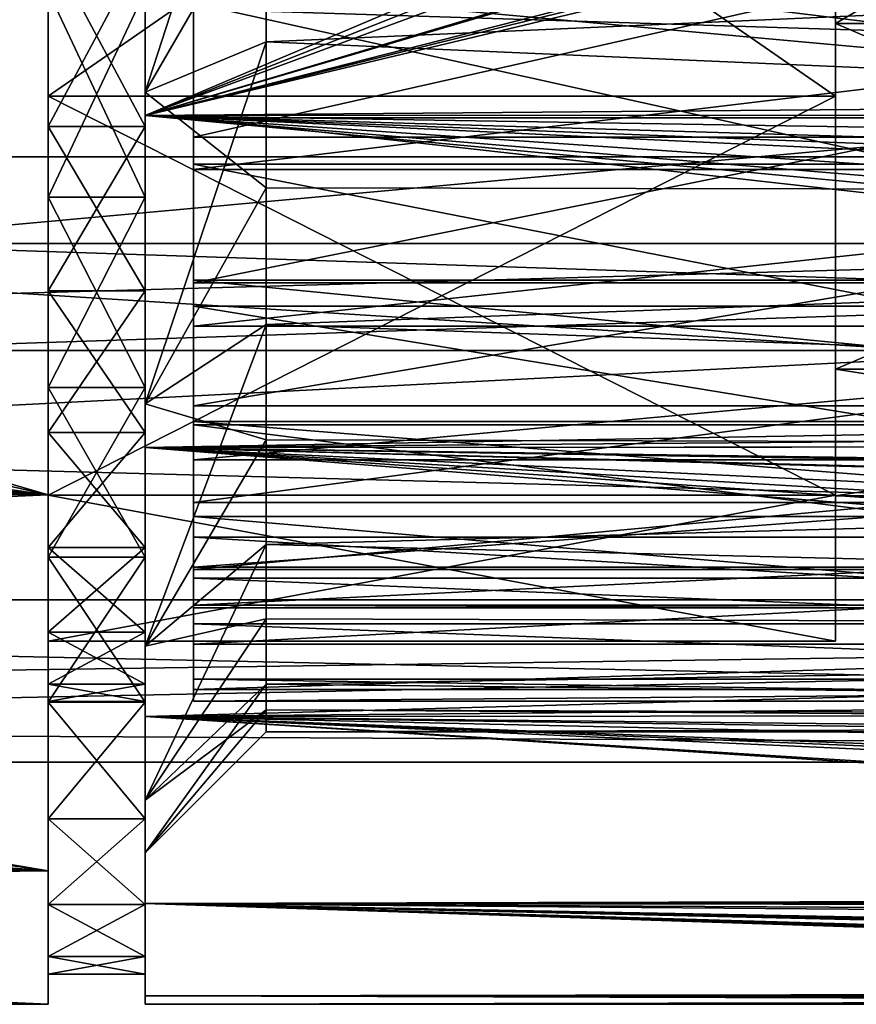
# Model space of a CAD drawing. Extents: x 0 to 200, y 18 to 95.
# Tile 251 of 491: x 135 to 142, y 35 to 43. Entities that reach past the tile are written whole.
import ezdxf

# ---------------------------------------------------------------- set-up
doc = ezdxf.new("R2010")
doc.units = 0

msp = doc.modelspace()

# ---------------------------------------------------------------- linework, layer by layer
for points in [[(98.615891, 44.638824, 36.34074), (174.799988, 47.227016, 36), (174.799988, 42.227016, 37.339745)], [(118.275154, 47.227016, 56), (117.93441, 44.638824, 55.65926), (174.799988, 42.227016, 54.660255)], [(174.799988, 47.227016, 56), (118.275154, 47.227016, 56), (174.799988, 42.227016, 54.660255)], [(135, 47.227016, 37), (135, 42.727016, 38.205772), (135, 39.43364, 36.87513)], [(135, 43.96973, 34.450539), (135, 47.227016, 37), (135, 39.43364, 36.87513)], [(135, 47.227016, 37), (141.5, 42.727016, 38.205772), (135, 42.727016, 38.205772)], [(135, 47.227016, 37), (141.5, 47.227016, 37), (141.5, 42.727016, 38.205772)], [(135, 47.227016, 55), (135, 43.96973, 57.549461), (135, 42.727016, 53.794228)], [(141.5, 47.227016, 55), (135, 47.227016, 55), (135, 42.727016, 53.794228)], [(141.5, 42.727016, 53.794228), (141.5, 47.227016, 55), (135, 42.727016, 53.794228)], [(141.5, 47.227016, 38.200001), (141.5, 43.327015, 39.245003), (141.5, 42.727016, 38.205772)], [(141.5, 47.227016, 37), (141.5, 47.227016, 38.200001), (141.5, 42.727016, 38.205772)], [(141.5, 43.327015, 52.754997), (141.5, 47.227016, 55), (141.5, 42.727016, 53.794228)], [(141.5, 47.227016, 38.200001), (148.199997, 43.327015, 39.245003), (141.5, 43.327015, 39.245003)], [(141.5, 47.227016, 38.200001), (148.199997, 47.227016, 38.200001), (148.199997, 43.327015, 39.245003)], [(141.5, 47.227016, 53.799999), (141.5, 47.227016, 55), (141.5, 43.327015, 52.754997)], [(148.199997, 47.227016, 53.799999), (141.5, 47.227016, 53.799999), (141.5, 43.327015, 52.754997)], [(148.199997, 43.327015, 52.754997), (148.199997, 47.227016, 53.799999), (141.5, 43.327015, 52.754997)], [(135.799988, 45.697132, 56.640579), (136.799988, 45.839447, 55.650761), (135.799988, 42.761303, 55.778545)], [(136.799988, 45.839447, 55.650761), (136.799988, 44.485817, 55.2533), (135.799988, 42.761303, 55.778545)], [(135.799988, 45.636745, 57.894161), (135.799988, 45.697132, 56.640579), (135.799988, 42.567917, 57.058609)], [(135.799988, 45.697132, 56.640579), (135.799988, 42.761303, 55.778545), (135.799988, 42.567917, 57.058609)], [(136.799988, 44.485817, 36.7467), (135.799988, 45.697132, 35.359421), (135.799988, 42.761303, 36.221455)], [(135.799988, 45.697132, 35.359421), (135.799988, 45.636745, 34.105839), (135.799988, 42.761303, 36.221455)], [(135.799988, 45.636745, 34.105839), (143.043289, 45.637142, 34.108761), (135.799988, 42.567917, 34.941391)], [(143.043289, 45.637142, 34.108761), (143.176483, 45.482338, 34.129875), (135.799988, 42.567917, 34.941391)], [(135.799988, 42.761303, 36.221455), (135.799988, 45.636745, 34.105839), (135.799988, 42.567917, 34.941391)], [(164.314835, 42.807343, 57.156452), (135.799988, 45.636745, 57.894161), (135.799988, 42.567917, 57.058609)], [(164.404221, 43.011944, 57.224903), (135.799988, 45.636745, 57.894161), (164.314835, 42.807343, 57.156452)], [(164.854919, 44.043587, 57.570038), (135.799988, 45.636745, 57.894161), (164.404221, 43.011944, 57.224903)], [(143.176483, 45.482338, 34.129875), (143.298615, 45.340401, 34.149235), (135.799988, 42.567917, 34.941391)], [(143.298615, 45.340401, 34.149235), (143.875259, 44.97266, 34.213657), (135.799988, 42.567917, 34.941391)], [(143.875259, 44.97266, 34.213657), (143.930573, 44.957245, 34.216728), (135.799988, 42.567917, 34.941391)], [(143.930573, 44.957245, 34.216728), (144.525925, 44.791309, 34.249794), (135.799988, 42.567917, 34.941391)], [(144.803207, 44.799107, 34.248184), (145.197693, 44.810204, 34.245892), (135.799988, 42.567917, 34.941391)], [(145.197693, 44.810204, 34.245892), (164.181107, 42.574745, 34.958302), (135.799988, 42.567917, 34.941391)], [(144.525925, 44.791309, 34.249794), (144.803207, 44.799107, 34.248184), (135.799988, 42.567917, 34.941391)], [(98.615891, 44.638824, 36.34074), (174.799988, 42.227016, 37.339745), (99.614899, 42.227016, 37.339745)], [(174.799988, 42.227016, 54.660255), (117.93441, 44.638824, 55.65926), (116.93541, 42.227016, 54.660255)], [(136.799988, 43.17672, 37.131088), (136.799988, 44.485817, 36.7467), (135.799988, 42.761303, 36.221455)], [(136.799988, 44.485817, 55.2533), (136.799988, 43.17672, 54.868912), (135.799988, 42.761303, 55.778545)], [(165.799988, 44.457867, 36.651508), (136.799988, 44.485817, 36.7467), (136.799988, 43.17672, 37.131088)], [(136.799988, 44.485817, 55.2533), (165.799988, 44.457867, 55.348492), (136.799988, 43.17672, 54.868912)], [(165.799988, 44.457867, 36.651508), (136.799988, 43.17672, 37.131088), (165.799988, 41.916782, 37.82296)], [(136.799988, 43.17672, 54.868912), (165.799988, 44.457867, 55.348492), (165.799988, 41.916782, 54.17704)], [(136.199997, 43.495049, 38.085777), (136.199997, 44.030109, 37.054062), (136.199997, 42.5494, 37.731392)], [(136.199997, 44.030109, 37.054062), (148.199997, 42.5494, 37.731392), (136.199997, 42.5494, 37.731392)], [(136.199997, 44.030109, 37.054062), (148.199997, 44.030109, 37.054062), (148.199997, 42.5494, 37.731392)], [(91.199997, 43.51881, 34.587322), (135, 43.96973, 34.450539), (135, 39.43364, 36.87513)], [(119.413239, 43.982487, 57.502918), (119.105225, 43.030258, 57.242207), (135, 39.43364, 55.12487)], [(135, 43.96973, 57.549461), (119.413239, 43.982487, 57.502918), (135, 39.43364, 55.12487)], [(159.5, 41.511246, 42.700001), (133, 43.927017, 40.284233), (133, 41.511246, 42.700001)], [(159.5, 43.927017, 40.284233), (133, 43.927017, 40.284233), (159.5, 41.511246, 42.700001)], [(159.5, 43.927017, 51.715767), (159.5, 41.511246, 49.299999), (133, 41.511246, 49.299999)], [(133, 43.927017, 51.715767), (159.5, 43.927017, 51.715767), (133, 41.511246, 49.299999)], [(135, 43.977821, 54.927078), (135, 42.477016, 54.227242), (135, 41.892628, 56.469326)], [(135, 43.596066, 57.174915), (135, 43.977821, 54.927078), (135, 41.892628, 56.469326)], [(135.799988, 42.477016, 37.772758), (135, 43.977821, 37.072922), (135, 42.477016, 37.772758)], [(135, 43.977821, 37.072922), (135, 43.596066, 34.825085), (135, 42.477016, 37.772758)], [(135.799988, 43.977821, 37.072922), (135, 43.977821, 37.072922), (135.799988, 42.477016, 37.772758)], [(135.799988, 43.977821, 54.927078), (135.799988, 42.477016, 54.227242), (135, 42.477016, 54.227242)], [(135, 43.977821, 54.927078), (135.799988, 43.977821, 54.927078), (135, 42.477016, 54.227242)], [(135, 42.727016, 53.794228), (135, 43.96973, 57.549461), (135, 39.43364, 55.12487)], [(135.799988, 43.977821, 37.072922), (135.799988, 42.477016, 37.772758), (135.799988, 41.892628, 35.530674)], [(135.799988, 43.596066, 34.825085), (135.799988, 43.977821, 37.072922), (135.799988, 41.892628, 35.530674)], [(135.799988, 43.977821, 54.927078), (135.799988, 43.596066, 57.174915), (135.799988, 42.477016, 54.227242)], [(136.199997, 43.74176, 54.025928), (136.199997, 42.388477, 53.290478), (136.199997, 42.120693, 54.01096)], [(136.199997, 43.563702, 54.765278), (136.199997, 43.74176, 54.025928), (136.199997, 42.120693, 54.01096)], [(142.199997, 43.74176, 54.025928), (142.199997, 42.388477, 53.290478), (136.199997, 42.388477, 53.290478)], [(136.199997, 43.74176, 54.025928), (142.199997, 43.74176, 54.025928), (136.199997, 42.388477, 53.290478)], [(135, 42.477016, 37.772758), (135, 43.596066, 34.825085), (135, 41.892628, 35.530674)], [(135, 43.596066, 34.825085), (135.799988, 41.892628, 35.530674), (135, 41.892628, 35.530674)], [(135, 43.596066, 34.825085), (135.799988, 43.596066, 34.825085), (135.799988, 41.892628, 35.530674)], [(135.799988, 43.596066, 57.174915), (135, 43.596066, 57.174915), (135, 41.892628, 56.469326)], [(135.799988, 41.892628, 56.469326), (135.799988, 43.596066, 57.174915), (135, 41.892628, 56.469326)], [(135.799988, 42.477016, 54.227242), (135.799988, 43.596066, 57.174915), (135.799988, 41.892628, 56.469326)], [(91.199997, 40.173592, 36.291798), (91.199997, 43.51881, 34.587322), (135, 39.43364, 36.87513)], [(148.199997, 43.563702, 54.765278), (136.199997, 43.563702, 54.765278), (136.199997, 42.120693, 54.01096)], [(148.199997, 42.120693, 54.01096), (148.199997, 43.563702, 54.765278), (136.199997, 42.120693, 54.01096)], [(142.199997, 42.165176, 38.862755), (136.199997, 43.495049, 38.085777), (136.199997, 42.165176, 38.862755)], [(136.199997, 43.495049, 38.085777), (136.199997, 42.5494, 37.731392), (136.199997, 42.165176, 38.862755)], [(142.199997, 43.495049, 38.085777), (136.199997, 43.495049, 38.085777), (142.199997, 42.165176, 38.862755)], [(141.5, 43.327015, 39.245003), (141.5, 40.472019, 42.099998), (141.5, 39.432785, 41.5)], [(141.5, 42.727016, 38.205772), (141.5, 43.327015, 39.245003), (141.5, 39.432785, 41.5)], [(141.5, 43.327015, 39.245003), (148.199997, 40.472019, 42.099998), (141.5, 40.472019, 42.099998)], [(141.5, 43.327015, 39.245003), (148.199997, 43.327015, 39.245003), (148.199997, 40.472019, 42.099998)], [(141.5, 43.327015, 52.754997), (141.5, 42.727016, 53.794228), (141.5, 40.472019, 49.900002)], [(148.199997, 43.327015, 52.754997), (141.5, 43.327015, 52.754997), (141.5, 40.472019, 49.900002)], [(148.199997, 40.472019, 49.900002), (148.199997, 43.327015, 52.754997), (141.5, 40.472019, 49.900002)], [(135.799988, 42.761303, 55.778545), (136.799988, 43.17672, 54.868912), (135.799988, 40.187263, 54.12431)], [(136.799988, 43.17672, 54.868912), (136.799988, 41.970379, 54.093643), (135.799988, 40.187263, 54.12431)], [(136.799988, 43.17672, 37.131088), (135.799988, 42.761303, 36.221455), (136.799988, 41.970379, 37.906357)], [(136.799988, 43.17672, 37.131088), (136.799988, 41.970379, 37.906357), (165.799988, 41.916782, 37.82296)], [(136.799988, 41.970379, 54.093643), (136.799988, 43.17672, 54.868912), (165.799988, 41.916782, 54.17704)], [(119.105225, 43.030258, 57.242207), (118.34449, 41.712376, 56.60778), (135, 39.43364, 55.12487)], [(164.18631, 42.573391, 57.046844), (164.314835, 42.807343, 57.156452), (135.799988, 42.567917, 57.058609)], [(135, 42.727016, 38.205772), (135, 39.432785, 41.5), (135, 36.329296, 40.976082)], [(135, 39.43364, 36.87513), (135, 42.727016, 38.205772), (135, 36.329296, 40.976082)], [(135, 42.727016, 38.205772), (141.5, 39.432785, 41.5), (135, 39.432785, 41.5)], [(135, 42.727016, 38.205772), (141.5, 42.727016, 38.205772), (141.5, 39.432785, 41.5)], [(135, 42.727016, 53.794228), (135, 39.43364, 55.12487), (135, 39.432785, 50.5)], [(141.5, 42.727016, 53.794228), (135, 42.727016, 53.794228), (135, 39.432785, 50.5)], [(141.5, 39.432785, 50.5), (141.5, 42.727016, 53.794228), (135, 39.432785, 50.5)], [(135.799988, 42.567917, 57.058609), (135.799988, 42.761303, 55.778545), (135.799988, 39.826389, 55.446201)], [(135.799988, 42.761303, 55.778545), (135.799988, 40.187263, 54.12431), (135.799988, 39.826389, 55.446201)], [(136.799988, 41.970379, 37.906357), (135.799988, 42.761303, 36.221455), (135.799988, 40.187263, 37.87569)], [(135.799988, 42.761303, 36.221455), (135.799988, 42.567917, 34.941391), (135.799988, 40.187263, 37.87569)], [(141.5, 40.472019, 49.900002), (141.5, 42.727016, 53.794228), (141.5, 39.432785, 50.5)], [(135.799988, 42.567917, 34.941391), (164.181107, 42.574745, 34.958302), (163.950699, 42.113358, 35.144104)], [(164.18631, 42.573391, 57.046844), (135.799988, 42.567917, 57.058609), (163.587418, 41.483192, 56.536057)], [(135.799988, 40.187263, 37.87569), (135.799988, 42.567917, 34.941391), (135.799988, 39.826389, 36.553799)], [(135.799988, 42.567917, 34.941391), (162.639801, 40.041397, 36.421421), (135.799988, 39.826389, 36.553799)], [(162.831177, 40.304062, 55.80167), (135.799988, 42.567917, 57.058609), (135.799988, 39.826389, 55.446201)], [(135.799988, 42.567917, 34.941391), (163.106918, 40.718281, 35.918514), (162.639801, 40.041397, 36.421421)], [(163.43602, 41.247116, 56.389023), (135.799988, 42.567917, 57.058609), (162.831177, 40.304062, 55.80167)], [(135.799988, 42.567917, 34.941391), (163.724365, 41.739147, 35.351826), (163.106918, 40.718281, 35.918514)], [(163.587418, 41.483192, 56.536057), (135.799988, 42.567917, 57.058609), (163.43602, 41.247116, 56.389023)], [(135.799988, 42.567917, 34.941391), (163.950699, 42.113358, 35.144104), (163.724365, 41.739147, 35.351826)], [(136.199997, 42.165176, 38.862755), (136.199997, 42.5494, 37.731392), (136.199997, 41.206104, 38.651623)], [(136.199997, 42.5494, 37.731392), (148.199997, 41.206104, 38.651623), (136.199997, 41.206104, 38.651623)], [(136.199997, 42.5494, 37.731392), (148.199997, 42.5494, 37.731392), (148.199997, 41.206104, 38.651623)], [(135, 42.477016, 54.227242), (135, 41.120533, 53.277424), (135, 40.320538, 55.505951)], [(135, 41.892628, 56.469326), (135, 42.477016, 54.227242), (135, 40.320538, 55.505951)], [(135.799988, 41.120533, 38.722576), (135, 42.477016, 37.772758), (135, 41.120533, 38.722576)], [(135, 42.477016, 37.772758), (135, 41.892628, 35.530674), (135, 41.120533, 38.722576)], [(135.799988, 42.477016, 37.772758), (135, 42.477016, 37.772758), (135.799988, 41.120533, 38.722576)], [(135.799988, 42.477016, 54.227242), (135.799988, 41.120533, 53.277424), (135, 41.120533, 53.277424)], [(135, 42.477016, 54.227242), (135.799988, 42.477016, 54.227242), (135, 41.120533, 53.277424)], [(135.799988, 42.477016, 37.772758), (135.799988, 41.120533, 38.722576), (135.799988, 40.320538, 36.494049)], [(135.799988, 41.892628, 35.530674), (135.799988, 42.477016, 37.772758), (135.799988, 40.320538, 36.494049)], [(135.799988, 42.477016, 54.227242), (135.799988, 41.892628, 56.469326), (135.799988, 41.120533, 53.277424)], [(136.199997, 42.388477, 53.290478), (136.199997, 41.185116, 52.329136), (136.199997, 40.827694, 53.021301)], [(136.199997, 42.120693, 54.01096), (136.199997, 42.388477, 53.290478), (136.199997, 40.827694, 53.021301)], [(142.199997, 42.388477, 53.290478), (142.199997, 41.185116, 52.329136), (136.199997, 41.185116, 52.329136)], [(136.199997, 42.388477, 53.290478), (142.199997, 42.388477, 53.290478), (136.199997, 41.185116, 52.329136)], [(99.614899, 42.227016, 37.339745), (174.799988, 42.227016, 37.339745), (101.204079, 40.155949, 38.928932)], [(101.204079, 40.155949, 38.928932), (174.799988, 42.227016, 37.339745), (103.275146, 38.566761, 41)], [(174.799988, 42.227016, 37.339745), (174.799988, 38.566761, 41), (103.275146, 38.566761, 41)], [(116.93541, 42.227016, 54.660255), (115.346222, 40.155949, 53.071068), (174.799988, 38.566761, 51)], [(174.799988, 42.227016, 54.660255), (116.93541, 42.227016, 54.660255), (174.799988, 38.566761, 51)], [(142.199997, 40.992142, 39.860878), (136.199997, 42.165176, 38.862755), (136.199997, 40.992142, 39.860878)], [(136.199997, 42.165176, 38.862755), (136.199997, 41.206104, 38.651623), (136.199997, 40.992142, 39.860878)], [(142.199997, 42.165176, 38.862755), (136.199997, 42.165176, 38.862755), (142.199997, 40.992142, 39.860878)], [(148.199997, 42.120693, 54.01096), (136.199997, 42.120693, 54.01096), (136.199997, 40.827694, 53.021301)], [(148.199997, 40.827694, 53.021301), (148.199997, 42.120693, 54.01096), (136.199997, 40.827694, 53.021301)], [(136.799988, 40.842125, 38.631443), (136.799988, 41.970379, 37.906357), (135.799988, 40.187263, 37.87569)], [(136.799988, 41.970379, 54.093643), (136.799988, 40.842125, 53.368557), (135.799988, 40.187263, 54.12431)], [(165.799988, 41.916782, 37.82296), (136.799988, 41.970379, 37.906357), (136.799988, 40.842125, 38.631443)], [(136.799988, 41.970379, 54.093643), (165.799988, 41.916782, 54.17704), (136.799988, 40.842125, 53.368557)], [(135, 41.120533, 38.722576), (135, 41.892628, 35.530674), (135, 40.320538, 36.494049)], [(135, 41.892628, 35.530674), (135.799988, 40.320538, 36.494049), (135, 40.320538, 36.494049)], [(135, 41.892628, 35.530674), (135.799988, 41.892628, 35.530674), (135.799988, 40.320538, 36.494049)], [(135.799988, 41.892628, 56.469326), (135, 41.892628, 56.469326), (135, 40.320538, 55.505951)], [(135.799988, 40.320538, 55.505951), (135.799988, 41.892628, 56.469326), (135, 40.320538, 55.505951)], [(135.799988, 41.120533, 53.277424), (135.799988, 41.892628, 56.469326), (135.799988, 40.320538, 55.505951)], [(165.799988, 41.916782, 37.82296), (136.799988, 40.842125, 38.631443), (165.799988, 39.813057, 39.667881)], [(136.799988, 40.842125, 53.368557), (165.799988, 41.916782, 54.17704), (165.799988, 39.813057, 52.332119)], [(118.34449, 41.712376, 56.60778), (117.966209, 41.057056, 56.292309), (135, 39.43364, 55.12487)], [(159.5, 40.627014, 46), (133, 41.511246, 42.700001), (133, 40.627014, 46)], [(159.5, 41.511246, 49.299999), (159.5, 40.627014, 46), (133, 40.627014, 46)], [(133, 41.511246, 49.299999), (159.5, 41.511246, 49.299999), (133, 40.627014, 46)], [(159.5, 41.511246, 42.700001), (133, 41.511246, 42.700001), (159.5, 40.627014, 46)], [(136.199997, 40.992142, 39.860878), (136.199997, 41.206104, 38.651623), (136.199997, 40.039688, 39.787731)], [(136.199997, 41.206104, 38.651623), (148.199997, 40.039688, 39.787731), (136.199997, 40.039688, 39.787731)], [(136.199997, 41.206104, 38.651623), (148.199997, 41.206104, 38.651623), (148.199997, 40.039688, 39.787731)], [(136.199997, 41.185116, 52.329136), (136.199997, 40.168961, 51.171688), (136.199997, 39.722687, 51.825378)], [(136.199997, 40.827694, 53.021301), (136.199997, 41.185116, 52.329136), (136.199997, 39.722687, 51.825378)], [(142.199997, 41.185116, 52.329136), (142.199997, 40.168961, 51.171688), (136.199997, 40.168961, 51.171688)], [(136.199997, 41.185116, 52.329136), (142.199997, 41.185116, 52.329136), (136.199997, 40.168961, 51.171688)], [(135, 39.949593, 39.893517), (135, 41.120533, 38.722576), (135, 38.91851, 37.691494)], [(135, 41.120533, 38.722576), (135, 40.320538, 36.494049), (135, 38.91851, 37.691494)], [(135, 41.120533, 53.277424), (135, 39.949593, 52.106483), (135, 38.91851, 54.308506)], [(135, 40.320538, 55.505951), (135, 41.120533, 53.277424), (135, 38.91851, 54.308506)], [(135.799988, 39.949593, 39.893517), (135, 41.120533, 38.722576), (135, 39.949593, 39.893517)], [(135.799988, 41.120533, 38.722576), (135, 41.120533, 38.722576), (135.799988, 39.949593, 39.893517)], [(135.799988, 41.120533, 53.277424), (135.799988, 39.949593, 52.106483), (135, 39.949593, 52.106483)], [(135, 41.120533, 53.277424), (135.799988, 41.120533, 53.277424), (135, 39.949593, 52.106483)], [(135.799988, 41.120533, 38.722576), (135.799988, 39.949593, 39.893517), (135.799988, 38.91851, 37.691494)], [(135.799988, 40.320538, 36.494049), (135.799988, 41.120533, 38.722576), (135.799988, 38.91851, 37.691494)], [(135.799988, 39.949593, 52.106483), (135.799988, 41.120533, 53.277424), (135.799988, 38.91851, 54.308506)], [(135.799988, 41.120533, 53.277424), (135.799988, 40.320538, 55.505951), (135.799988, 38.91851, 54.308506)], [(117.966209, 41.057056, 56.292309), (117.327293, 40.34388, 55.774181), (135, 39.43364, 55.12487)], [(142.199997, 40.012291, 41.049217), (136.199997, 40.992142, 39.860878), (136.199997, 40.012291, 41.049217)], [(136.199997, 40.992142, 39.860878), (136.199997, 40.039688, 39.787731), (136.199997, 40.012291, 41.049217)], [(142.199997, 40.992142, 39.860878), (136.199997, 40.992142, 39.860878), (142.199997, 40.012291, 41.049217)], [(135.799988, 40.187263, 54.12431), (136.799988, 40.842125, 53.368557), (135.799988, 38.18354, 51.81189)], [(136.799988, 40.842125, 53.368557), (136.799988, 39.887871, 52.267292), (135.799988, 38.18354, 51.81189)], [(136.799988, 40.842125, 38.631443), (135.799988, 40.187263, 37.87569), (136.799988, 39.887871, 39.732708)], [(148.199997, 40.827694, 53.021301), (136.199997, 40.827694, 53.021301), (136.199997, 39.722687, 51.825378)], [(148.199997, 39.722687, 51.825378), (148.199997, 40.827694, 53.021301), (136.199997, 39.722687, 51.825378)], [(136.799988, 40.842125, 38.631443), (136.799988, 39.887871, 39.732708), (165.799988, 39.813057, 39.667881)], [(136.799988, 39.887871, 52.267292), (136.799988, 40.842125, 53.368557), (165.799988, 39.813057, 52.332119)], [(141.5, 40.472019, 42.099998), (141.5, 39.427017, 46), (141.5, 38.227016, 46)], [(141.5, 39.432785, 41.5), (141.5, 40.472019, 42.099998), (141.5, 38.227016, 46)], [(141.5, 40.472019, 49.900002), (141.5, 39.432785, 50.5), (141.5, 39.427017, 46)], [(148.199997, 40.472019, 49.900002), (141.5, 40.472019, 49.900002), (141.5, 39.427017, 46)], [(148.199997, 39.427017, 46), (148.199997, 40.472019, 49.900002), (141.5, 39.427017, 46)], [(141.5, 40.472019, 42.099998), (148.199997, 39.427017, 46), (141.5, 39.427017, 46)], [(141.5, 40.472019, 42.099998), (148.199997, 40.472019, 42.099998), (148.199997, 39.427017, 46)], [(117.327293, 40.34388, 55.774181), (116.516991, 39.439407, 55.117081), (135, 39.43364, 55.12487)], [(135, 40.320538, 36.494049), (135.799988, 38.91851, 37.691494), (135, 38.91851, 37.691494)], [(135, 40.320538, 36.494049), (135.799988, 40.320538, 36.494049), (135.799988, 38.91851, 37.691494)], [(135.799988, 40.320538, 55.505951), (135, 40.320538, 55.505951), (135, 38.91851, 54.308506)], [(135.799988, 38.91851, 54.308506), (135.799988, 40.320538, 55.505951), (135, 38.91851, 54.308506)], [(162.501587, 39.840782, 55.428303), (162.831177, 40.304062, 55.80167), (135.799988, 39.826389, 55.446201)], [(91.199997, 39.511948, 36.953438), (91.199997, 40.173592, 36.291798), (135, 39.43364, 36.87513)], [(135.799988, 39.826389, 55.446201), (135.799988, 40.187263, 54.12431), (135.799988, 37.604744, 53.170212)], [(135.799988, 40.187263, 54.12431), (135.799988, 38.18354, 51.81189), (135.799988, 37.604744, 53.170212)], [(136.799988, 39.887871, 39.732708), (135.799988, 40.187263, 37.87569), (135.799988, 38.18354, 40.18811)], [(135.799988, 40.187263, 37.87569), (135.799988, 39.826389, 36.553799), (135.799988, 38.18354, 40.18811)], [(174.799988, 38.566761, 51), (115.346222, 40.155949, 53.071068), (113.275154, 38.566761, 51)], [(136.199997, 40.168961, 51.171688), (136.199997, 39.371494, 49.853996), (136.199997, 38.838135, 50.458324)], [(136.199997, 39.722687, 51.825378), (136.199997, 40.168961, 51.171688), (136.199997, 38.838135, 50.458324)], [(142.199997, 40.168961, 51.171688), (142.199997, 39.371494, 49.853996), (136.199997, 39.371494, 49.853996)], [(136.199997, 40.168961, 51.171688), (142.199997, 40.168961, 51.171688), (136.199997, 39.371494, 49.853996)], [(162.639801, 40.041397, 36.421421), (162.500504, 39.839523, 36.571404), (135.799988, 39.826389, 36.553799)], [(136.199997, 40.012291, 41.049217), (136.199997, 40.039688, 39.787731), (136.199997, 39.084408, 41.106335)], [(136.199997, 40.039688, 39.787731), (148.199997, 39.084408, 41.106335), (136.199997, 39.084408, 41.106335)], [(136.199997, 40.039688, 39.787731), (148.199997, 40.039688, 39.787731), (148.199997, 39.084408, 41.106335)], [(136.199997, 39.255985, 42.390957), (136.199997, 40.012291, 41.049217), (136.199997, 39.084408, 41.106335)], [(142.199997, 39.255985, 42.390957), (136.199997, 40.012291, 41.049217), (136.199997, 39.255985, 42.390957)], [(142.199997, 40.012291, 41.049217), (136.199997, 40.012291, 41.049217), (142.199997, 39.255985, 42.390957)], [(135, 39.949593, 52.106483), (135, 38.999775, 50.75), (135, 36.75769, 51.334389)], [(135, 37.721066, 52.906475), (135, 39.949593, 52.106483), (135, 36.75769, 51.334389)], [(135, 39.949593, 39.893517), (135, 38.91851, 37.691494), (135, 37.721066, 39.093525)], [(135, 38.999775, 41.25), (135, 39.949593, 39.893517), (135, 37.721066, 39.093525)], [(135, 38.91851, 54.308506), (135, 39.949593, 52.106483), (135, 37.721066, 52.906475)], [(135.799988, 38.999775, 41.25), (135, 39.949593, 39.893517), (135, 38.999775, 41.25)], [(135.799988, 39.949593, 39.893517), (135, 39.949593, 39.893517), (135.799988, 38.999775, 41.25)], [(135.799988, 39.949593, 52.106483), (135.799988, 38.999775, 50.75), (135, 38.999775, 50.75)], [(135, 39.949593, 52.106483), (135.799988, 39.949593, 52.106483), (135, 38.999775, 50.75)], [(135.799988, 39.949593, 39.893517), (135.799988, 38.999775, 41.25), (135.799988, 36.75769, 40.665611)], [(135.799988, 37.721066, 39.093525), (135.799988, 39.949593, 39.893517), (135.799988, 36.75769, 40.665611)], [(135.799988, 38.91851, 37.691494), (135.799988, 39.949593, 39.893517), (135.799988, 37.721066, 39.093525)], [(135.799988, 39.949593, 52.106483), (135.799988, 38.91851, 54.308506), (135.799988, 37.721066, 52.906475)], [(135.799988, 38.999775, 50.75), (135.799988, 39.949593, 52.106483), (135.799988, 37.721066, 52.906475)], [(136.799988, 39.024792, 40.728752), (136.799988, 39.887871, 39.732708), (135.799988, 38.18354, 40.18811)], [(136.799988, 39.887871, 52.267292), (136.799988, 39.024792, 51.271248), (135.799988, 38.18354, 51.81189)], [(165.799988, 39.813057, 39.667881), (136.799988, 39.887871, 39.732708), (136.799988, 39.024792, 40.728752)], [(136.799988, 39.887871, 52.267292), (165.799988, 39.813057, 52.332119), (136.799988, 39.024792, 51.271248)], [(162.501587, 39.840782, 55.428303), (135.799988, 39.826389, 55.446201), (162.190979, 39.404209, 55.076458)], [(135.799988, 39.826389, 36.553799), (162.500504, 39.839523, 36.571404), (162.234055, 39.453426, 36.858265)], [(135.799988, 38.18354, 40.18811), (135.799988, 39.826389, 36.553799), (135.799988, 37.604744, 38.829788)], [(135.799988, 39.826389, 36.553799), (161.371979, 38.308578, 37.97121), (135.799988, 37.604744, 38.829788)], [(160.992233, 37.830856, 53.439735), (135.799988, 39.826389, 55.446201), (135.799988, 37.604744, 53.170212)], [(161.178528, 38.061771, 53.745853), (135.799988, 39.826389, 55.446201), (160.992233, 37.830856, 53.439735)], [(161.581741, 38.588402, 54.294029), (135.799988, 39.826389, 55.446201), (161.178528, 38.061771, 53.745853)], [(135.799988, 39.826389, 36.553799), (162.00415, 39.148109, 37.155071), (161.371979, 38.308578, 37.97121)], [(161.988907, 39.120186, 54.847557), (135.799988, 39.826389, 55.446201), (161.581741, 38.588402, 54.294029)], [(162.190979, 39.404209, 55.076458), (135.799988, 39.826389, 55.446201), (161.988907, 39.120186, 54.847557)], [(135.799988, 39.826389, 36.553799), (162.234055, 39.453426, 36.858265), (162.00415, 39.148109, 37.155071)], [(165.799988, 39.813057, 39.667881), (136.799988, 39.024792, 40.728752), (165.799988, 38.319946, 42.034317)], [(136.799988, 39.024792, 51.271248), (165.799988, 39.813057, 52.332119), (165.799988, 38.319946, 49.965683)], [(148.199997, 39.722687, 51.825378), (136.199997, 39.722687, 51.825378), (136.199997, 38.838135, 50.458324)], [(148.199997, 38.838135, 50.458324), (148.199997, 39.722687, 51.825378), (136.199997, 38.838135, 50.458324)], [(91.199997, 39.511948, 36.953438), (135, 39.43364, 36.87513), (91.199997, 37.51881, 38.946575)], [(116.516991, 39.439407, 55.117081), (116.432884, 39.345528, 55.048874), (135, 36.329296, 51.023918)], [(135, 39.43364, 55.12487), (116.516991, 39.439407, 55.117081), (135, 36.329296, 51.023918)], [(91.199997, 37.51881, 38.946575), (135, 39.43364, 36.87513), (135, 36.329296, 40.976082)], [(135, 39.432785, 50.5), (135, 39.43364, 55.12487), (135, 36.329296, 51.023918)], [(135, 39.432785, 41.5), (135, 38.227016, 46), (135, 35.227016, 46)], [(135, 36.329296, 40.976082), (135, 39.432785, 41.5), (135, 35.227016, 46)], [(135, 38.227016, 46), (135, 39.432785, 50.5), (135, 36.329296, 51.023918)], [(141.5, 39.432785, 50.5), (135, 39.432785, 50.5), (135, 38.227016, 46)], [(141.5, 38.227016, 46), (141.5, 39.432785, 50.5), (135, 38.227016, 46)], [(135, 39.432785, 41.5), (141.5, 38.227016, 46), (135, 38.227016, 46)], [(135, 39.432785, 41.5), (141.5, 39.432785, 41.5), (141.5, 38.227016, 46)], [(136.199997, 39.371494, 49.853996), (136.199997, 38.817429, 48.416893), (136.199997, 38.20002, 48.960297)], [(136.199997, 38.838135, 50.458324), (136.199997, 39.371494, 49.853996), (136.199997, 38.20002, 48.960297)], [(142.199997, 39.371494, 49.853996), (142.199997, 38.817429, 48.416893), (136.199997, 38.817429, 48.416893)], [(136.199997, 39.371494, 49.853996), (142.199997, 39.371494, 49.853996), (136.199997, 38.817429, 48.416893)], [(141.5, 39.427017, 46), (141.5, 39.432785, 50.5), (141.5, 38.227016, 46)], [(116.432884, 39.345528, 55.048874), (116.296669, 39.245304, 54.944756), (135, 36.329296, 51.023918)], [(116.296669, 39.245304, 54.944756), (115.978539, 39.011227, 54.701569), (135, 36.329296, 51.023918)], [(136.199997, 39.255985, 42.390957), (136.199997, 39.084408, 41.106335), (136.199997, 38.368336, 42.568699)], [(136.199997, 38.746662, 43.844521), (136.199997, 39.255985, 42.390957), (136.199997, 38.368336, 42.568699)], [(142.199997, 38.746662, 43.844521), (136.199997, 39.255985, 42.390957), (136.199997, 38.746662, 43.844521)], [(142.199997, 39.255985, 42.390957), (136.199997, 39.255985, 42.390957), (142.199997, 38.746662, 43.844521)], [(136.199997, 39.084408, 41.106335), (148.199997, 38.368336, 42.568699), (136.199997, 38.368336, 42.568699)], [(136.199997, 39.084408, 41.106335), (148.199997, 39.084408, 41.106335), (148.199997, 38.368336, 42.568699)], [(115.978539, 39.011227, 54.701569), (114.446625, 37.884071, 53.530567), (135, 36.329296, 51.023918)], [(135, 38.999775, 50.75), (135, 38.299934, 49.249191), (135, 36.052101, 49.630951)], [(135, 36.75769, 51.334389), (135, 38.999775, 50.75), (135, 36.052101, 49.630951)], [(135, 38.999775, 41.25), (135, 37.721066, 39.093525), (135, 36.75769, 40.665611)], [(135, 38.299934, 42.750809), (135, 38.999775, 41.25), (135, 36.75769, 40.665611)], [(135.799988, 38.299934, 42.750809), (135, 38.999775, 41.25), (135, 38.299934, 42.750809)], [(135.799988, 38.999775, 41.25), (135, 38.999775, 41.25), (135.799988, 38.299934, 42.750809)], [(135.799988, 38.999775, 50.75), (135.799988, 38.299934, 49.249191), (135, 38.299934, 49.249191)], [(135, 38.999775, 50.75), (135.799988, 38.999775, 50.75), (135, 38.299934, 49.249191)], [(135.799988, 38.18354, 51.81189), (136.799988, 39.024792, 51.271248), (135.799988, 36.912464, 49.028625)], [(136.799988, 39.024792, 51.271248), (136.799988, 38.409817, 49.924641), (135.799988, 36.912464, 49.028625)], [(136.799988, 38.409817, 42.075359), (136.799988, 39.024792, 40.728752), (135.799988, 38.18354, 40.18811)], [(135.799988, 38.999775, 41.25), (135.799988, 38.299934, 42.750809), (135.799988, 36.052101, 42.369049)], [(135.799988, 36.75769, 40.665611), (135.799988, 38.999775, 41.25), (135.799988, 36.052101, 42.369049)], [(135.799988, 38.999775, 50.75), (135.799988, 37.721066, 52.906475), (135.799988, 36.75769, 51.334389)], [(135.799988, 38.299934, 49.249191), (135.799988, 38.999775, 50.75), (135.799988, 36.75769, 51.334389)], [(136.799988, 39.024792, 40.728752), (136.799988, 38.409817, 42.075359), (165.799988, 38.319946, 42.034317)], [(136.799988, 38.409817, 49.924641), (136.799988, 39.024792, 51.271248), (165.799988, 38.319946, 49.965683)], [(135, 38.91851, 37.691494), (135.799988, 37.721066, 39.093525), (135, 37.721066, 39.093525)], [(135, 38.91851, 37.691494), (135.799988, 38.91851, 37.691494), (135.799988, 37.721066, 39.093525)], [(135.799988, 38.91851, 54.308506), (135, 38.91851, 54.308506), (135, 37.721066, 52.906475)], [(135.799988, 37.721066, 52.906475), (135.799988, 38.91851, 54.308506), (135, 37.721066, 52.906475)], [(148.199997, 38.838135, 50.458324), (136.199997, 38.838135, 50.458324), (136.199997, 38.20002, 48.960297)], [(148.199997, 38.20002, 48.960297), (148.199997, 38.838135, 50.458324), (136.199997, 38.20002, 48.960297)], [(136.199997, 38.817429, 48.416893), (136.199997, 38.523933, 46.9049), (136.199997, 37.827095, 47.375305)], [(136.199997, 38.20002, 48.960297), (136.199997, 38.817429, 48.416893), (136.199997, 37.827095, 47.375305)], [(142.199997, 38.817429, 48.416893), (142.199997, 38.523933, 46.9049), (136.199997, 38.523933, 46.9049)], [(136.199997, 38.817429, 48.416893), (142.199997, 38.817429, 48.416893), (136.199997, 38.523933, 46.9049)], [(136.199997, 38.746662, 43.844521), (136.199997, 38.368336, 42.568699), (136.199997, 37.912506, 44.131866)], [(136.199997, 38.500095, 45.364872), (136.199997, 38.746662, 43.844521), (136.199997, 37.912506, 44.131866)], [(142.199997, 38.500095, 45.364872), (136.199997, 38.746662, 43.844521), (136.199997, 38.500095, 45.364872)], [(142.199997, 38.746662, 43.844521), (136.199997, 38.746662, 43.844521), (142.199997, 38.500095, 45.364872)], [(103.275146, 38.566761, 41), (174.799988, 38.566761, 41), (105.686966, 37.567757, 43.411808)], [(105.686966, 37.567757, 43.411808), (174.799988, 38.566761, 41), (108.275154, 37.227016, 46)], [(174.799988, 38.566761, 41), (174.799988, 37.227016, 46), (108.275154, 37.227016, 46)], [(113.275154, 38.566761, 51), (110.863342, 37.567757, 48.588192), (174.799988, 37.227016, 46)], [(174.799988, 38.566761, 51), (113.275154, 38.566761, 51), (174.799988, 37.227016, 46)], [(136.199997, 38.523933, 46.9049), (136.199997, 38.500095, 45.364872), (136.199997, 37.730309, 45.749912)], [(136.199997, 37.827095, 47.375305), (136.199997, 38.523933, 46.9049), (136.199997, 37.730309, 45.749912)], [(142.199997, 38.523933, 46.9049), (142.199997, 38.500095, 45.364872), (136.199997, 38.500095, 45.364872)], [(136.199997, 38.523933, 46.9049), (142.199997, 38.523933, 46.9049), (136.199997, 38.500095, 45.364872)], [(136.199997, 38.500095, 45.364872), (136.199997, 37.912506, 44.131866), (136.199997, 37.730309, 45.749912)], [(136.799988, 37.87196, 43.253109), (136.799988, 38.409817, 42.075359), (135.799988, 36.912464, 42.971375)], [(136.799988, 38.409817, 42.075359), (135.799988, 38.18354, 40.18811), (135.799988, 36.912464, 42.971375)], [(136.799988, 38.409817, 49.924641), (136.799988, 37.87196, 48.746891), (135.799988, 36.912464, 49.028625)], [(165.799988, 38.319946, 42.034317), (136.799988, 38.409817, 42.075359), (136.799988, 37.87196, 43.253109)], [(136.799988, 38.409817, 49.924641), (165.799988, 38.319946, 49.965683), (136.799988, 37.87196, 48.746891)], [(161.371979, 38.308578, 37.97121), (160.822006, 37.620899, 38.842491), (135.799988, 37.604744, 38.829788)], [(136.199997, 38.368336, 42.568699), (148.199997, 37.912506, 44.131866), (136.199997, 37.912506, 44.131866)], [(136.199997, 38.368336, 42.568699), (148.199997, 38.368336, 42.568699), (148.199997, 37.912506, 44.131866)], [(165.799988, 38.319946, 42.034317), (136.799988, 37.87196, 43.253109), (165.799988, 37.560429, 44.727371)], [(136.799988, 37.87196, 48.746891), (165.799988, 38.319946, 49.965683), (165.799988, 37.560429, 47.272629)], [(135, 38.299934, 49.249191), (135, 37.871342, 47.649658), (135, 35.621677, 47.838104)], [(135, 36.052101, 49.630951), (135, 38.299934, 49.249191), (135, 35.621677, 47.838104)], [(135, 38.299934, 42.750809), (135, 36.75769, 40.665611), (135, 36.052101, 42.369049)], [(135, 37.871342, 44.350342), (135, 38.299934, 42.750809), (135, 36.052101, 42.369049)], [(135.799988, 37.871342, 44.350342), (135, 38.299934, 42.750809), (135, 37.871342, 44.350342)], [(135.799988, 38.299934, 42.750809), (135, 38.299934, 42.750809), (135.799988, 37.871342, 44.350342)], [(135.799988, 38.299934, 49.249191), (135.799988, 37.871342, 47.649658), (135, 37.871342, 47.649658)], [(135, 38.299934, 49.249191), (135.799988, 38.299934, 49.249191), (135, 37.871342, 47.649658)], [(135, 38.227016, 46), (135, 36.329296, 51.023918), (135, 35.227016, 46)], [(135.799988, 38.299934, 42.750809), (135.799988, 37.871342, 44.350342), (135.799988, 35.621677, 44.161896)], [(135.799988, 36.052101, 42.369049), (135.799988, 38.299934, 42.750809), (135.799988, 35.621677, 44.161896)], [(135.799988, 38.299934, 49.249191), (135.799988, 36.75769, 51.334389), (135.799988, 36.052101, 49.630951)], [(135.799988, 37.871342, 47.649658), (135.799988, 38.299934, 49.249191), (135.799988, 36.052101, 49.630951)], [(135.799988, 37.604744, 53.170212), (135.799988, 38.18354, 51.81189), (135.799988, 36.059055, 50.390518)], [(135.799988, 38.18354, 51.81189), (135.799988, 36.912464, 49.028625), (135.799988, 36.059055, 50.390518)], [(135.799988, 38.18354, 40.18811), (135.799988, 37.604744, 38.829788), (135.799988, 36.912464, 42.971375)], [(148.199997, 38.20002, 48.960297), (136.199997, 38.20002, 48.960297), (136.199997, 37.827095, 47.375305)], [(148.199997, 37.827095, 47.375305), (148.199997, 38.20002, 48.960297), (136.199997, 37.827095, 47.375305)], [(136.199997, 37.912506, 44.131866), (148.199997, 37.730309, 45.749912), (136.199997, 37.730309, 45.749912)], [(136.199997, 37.912506, 44.131866), (148.199997, 37.912506, 44.131866), (148.199997, 37.730309, 45.749912)], [(114.43145, 37.876911, 53.520298), (113.775894, 37.567608, 53.076824), (135, 36.329296, 51.023918)], [(114.446625, 37.884071, 53.530567), (114.43145, 37.876911, 53.520298), (135, 36.329296, 51.023918)], [(135, 37.871342, 47.649658), (135, 37.727016, 46), (135, 35.477016, 46)], [(135, 35.621677, 47.838104), (135, 37.871342, 47.649658), (135, 35.477016, 46)], [(135, 37.871342, 44.350342), (135, 36.052101, 42.369049), (135, 35.621677, 44.161896)], [(135, 37.727016, 46), (135, 37.871342, 44.350342), (135, 35.621677, 44.161896)], [(135.799988, 37.727016, 46), (135, 37.871342, 44.350342), (135, 37.727016, 46)], [(135.799988, 37.871342, 47.649658), (135.799988, 37.727016, 46), (135, 37.727016, 46)], [(135, 37.871342, 47.649658), (135.799988, 37.871342, 47.649658), (135, 37.727016, 46)], [(135.799988, 37.871342, 44.350342), (135, 37.871342, 44.350342), (135.799988, 37.727016, 46)], [(135.799988, 36.912464, 49.028625), (136.799988, 37.87196, 48.746891), (135.799988, 36.477016, 46)], [(136.799988, 37.87196, 48.746891), (136.799988, 37.657974, 47.258606), (135.799988, 36.477016, 46)], [(136.799988, 37.657974, 44.741394), (136.799988, 37.87196, 43.253109), (135.799988, 36.912464, 42.971375)], [(135.799988, 37.871342, 44.350342), (135.799988, 37.727016, 46), (135.799988, 35.477016, 46)], [(135.799988, 35.621677, 44.161896), (135.799988, 37.871342, 44.350342), (135.799988, 35.477016, 46)], [(135.799988, 37.871342, 47.649658), (135.799988, 36.052101, 49.630951), (135.799988, 35.621677, 47.838104)], [(135.799988, 37.727016, 46), (135.799988, 37.871342, 47.649658), (135.799988, 35.621677, 47.838104)], [(160.821548, 37.619282, 53.159252), (160.992233, 37.830856, 53.439735), (135.799988, 37.604744, 53.170212)], [(148.199997, 37.827095, 47.375305), (136.199997, 37.827095, 47.375305), (136.199997, 37.730309, 45.749912)], [(148.199997, 37.730309, 45.749912), (148.199997, 37.827095, 47.375305), (136.199997, 37.730309, 45.749912)], [(136.799988, 37.87196, 43.253109), (136.799988, 37.657974, 44.741394), (165.799988, 37.560429, 44.727371)], [(136.799988, 37.657974, 47.258606), (136.799988, 37.87196, 48.746891), (165.799988, 37.560429, 47.272629)], [(135, 37.727016, 46), (135, 35.621677, 44.161896), (135, 35.477016, 46)], [(135, 37.721066, 39.093525), (135.799988, 36.75769, 40.665611), (135, 36.75769, 40.665611)], [(135, 37.721066, 39.093525), (135.799988, 37.721066, 39.093525), (135.799988, 36.75769, 40.665611)], [(135.799988, 37.721066, 52.906475), (135, 37.721066, 52.906475), (135, 36.75769, 51.334389)], [(135.799988, 36.75769, 51.334389), (135.799988, 37.721066, 52.906475), (135, 36.75769, 51.334389)], [(135.799988, 37.727016, 46), (135.799988, 35.621677, 47.838104), (135.799988, 35.477016, 46)], [(136.799988, 37.477016, 46), (136.799988, 37.657974, 44.741394), (135.799988, 36.477016, 46)], [(136.799988, 37.657974, 44.741394), (135.799988, 36.912464, 42.971375), (135.799988, 36.477016, 46)], [(136.799988, 37.657974, 47.258606), (136.799988, 37.477016, 46), (135.799988, 36.477016, 46)], [(136.799988, 37.657974, 47.258606), (165.799988, 37.560429, 47.272629), (136.799988, 37.477016, 46)], [(165.799988, 37.477016, 46), (136.799988, 37.657974, 44.741394), (136.799988, 37.477016, 46)], [(165.799988, 37.560429, 44.727371), (136.799988, 37.657974, 44.741394), (165.799988, 37.477016, 46)], [(135.799988, 37.604744, 38.829788), (160.822006, 37.620899, 38.842491), (160.602127, 37.345959, 39.190838)], [(160.821548, 37.619282, 53.159252), (135.799988, 37.604744, 53.170212), (160.532898, 37.261486, 52.684925)], [(135.799988, 36.912464, 42.971375), (135.799988, 37.604744, 38.829788), (135.799988, 36.059055, 41.609482)], [(135.799988, 37.604744, 38.829788), (159.574783, 36.119614, 41.485226), (135.799988, 36.059055, 41.609482)], [(159.535629, 36.074059, 50.384106), (135.799988, 37.604744, 53.170212), (135.799988, 36.059055, 50.390518)], [(159.900543, 36.501873, 51.382504), (135.799988, 37.604744, 53.170212), (159.535629, 36.074059, 50.384106)], [(135.799988, 37.604744, 38.829788), (159.995224, 36.614197, 40.399281), (159.574783, 36.119614, 41.485226)], [(160.057373, 36.690266, 51.705517), (135.799988, 37.604744, 53.170212), (159.900543, 36.501873, 51.382504)], [(135.799988, 37.604744, 38.829788), (160.362335, 37.056835, 39.668297), (159.995224, 36.614197, 40.399281)], [(160.532898, 37.261486, 52.684925), (135.799988, 37.604744, 53.170212), (160.057373, 36.690266, 51.705517)], [(135.799988, 37.604744, 38.829788), (160.602127, 37.345959, 39.190838), (160.362335, 37.056835, 39.668297)], [(91.199997, 36.45269, 41.038956), (91.199997, 37.51881, 38.946575), (135, 36.329296, 40.976082)], [(174.799988, 37.227016, 46), (110.863342, 37.567757, 48.588192), (108.275154, 37.227016, 46)], [(113.775894, 37.567608, 53.076824), (112.683678, 37.052277, 52.337948), (135, 36.329296, 51.023918)], [(165.799988, 37.560429, 47.272629), (165.799988, 37.477016, 46), (136.799988, 37.477016, 46)], [(112.683678, 37.052277, 52.337948), (112.429253, 36.932236, 52.165836), (135, 36.329296, 51.023918)], [(112.429253, 36.932236, 52.165836), (112.04834, 36.825813, 51.967293), (135, 36.329296, 51.023918)], [(135.799988, 36.059055, 50.390518), (135.799988, 36.912464, 49.028625), (135.799988, 35.297901, 47.302399)], [(135.799988, 36.912464, 49.028625), (135.799988, 36.477016, 46), (135.799988, 35.297901, 47.302399)], [(135.799988, 36.477016, 46), (135.799988, 36.912464, 42.971375), (135.799988, 36.059055, 41.609482)], [(112.04834, 36.825813, 51.967293), (110.498711, 36.39286, 51.159569), (135, 36.329296, 51.023918)], [(135, 36.75769, 40.665611), (135.799988, 36.052101, 42.369049), (135, 36.052101, 42.369049)], [(135, 36.75769, 40.665611), (135.799988, 36.75769, 40.665611), (135.799988, 36.052101, 42.369049)], [(135.799988, 36.75769, 51.334389), (135, 36.75769, 51.334389), (135, 36.052101, 49.630951)], [(135.799988, 36.052101, 49.630951), (135.799988, 36.75769, 51.334389), (135, 36.052101, 49.630951)], [(91.199997, 36.45269, 41.038956), (135, 36.329296, 40.976082), (91.199997, 35.814339, 42.291798)], [(135.799988, 35.297901, 47.302399), (135.799988, 36.477016, 46), (135.799988, 35.227016, 46)], [(135.799988, 36.477016, 46), (135.799988, 35.297901, 44.697601), (135.799988, 35.227016, 46)], [(135.799988, 36.477016, 46), (135.799988, 36.059055, 41.609482), (135.799988, 35.297901, 44.697601)], [(110.498711, 36.39286, 51.159569), (110.02182, 36.331455, 51.022938), (135, 36.329296, 51.023918)], [(91.199997, 35.814339, 42.291798), (135, 36.329296, 40.976082), (135, 35.227016, 46)], [(109.914948, 36.317696, 50.992321), (108.812561, 36.175747, 50.676483), (135, 35.227016, 46)], [(110.02182, 36.331455, 51.022938), (109.914948, 36.317696, 50.992321), (135, 35.227016, 46)], [(135, 36.329296, 51.023918), (110.02182, 36.331455, 51.022938), (135, 35.227016, 46)], [(135, 35.227016, 46), (107.999992, 36.150024, 50.615414), (91.199997, 35.227016, 46)], [(108.229607, 36.157295, 50.632671), (107.999992, 36.150024, 50.615414), (135, 35.227016, 46)], [(108.812561, 36.175747, 50.676483), (108.229607, 36.157295, 50.632671), (135, 35.227016, 46)], [(159.574783, 36.119614, 41.485226), (159.526093, 36.06234, 41.61097), (135.799988, 36.059055, 41.609482)], [(135, 36.052101, 42.369049), (135.799988, 35.621677, 44.161896), (135, 35.621677, 44.161896)], [(135, 36.052101, 42.369049), (135.799988, 36.052101, 42.369049), (135.799988, 35.621677, 44.161896)], [(135.799988, 36.052101, 49.630951), (135, 36.052101, 49.630951), (135, 35.621677, 47.838104)], [(135.799988, 35.621677, 47.838104), (135.799988, 36.052101, 49.630951), (135, 35.621677, 47.838104)], [(159.535629, 36.074059, 50.384106), (135.799988, 36.059055, 50.390518), (159.414642, 35.932209, 50.05307)], [(135.799988, 36.059055, 41.609482), (159.526093, 36.06234, 41.61097), (159.503204, 36.035419, 41.670082)], [(135.799988, 36.059055, 41.609482), (158.894943, 35.333649, 44.463127), (135.799988, 35.297901, 44.697601)], [(158.865921, 35.300774, 47.302235), (135.799988, 36.059055, 50.390518), (135.799988, 35.297901, 47.302399)], [(158.868591, 35.303761, 47.354996), (135.799988, 36.059055, 50.390518), (158.865921, 35.300774, 47.302235)], [(158.941681, 35.387074, 47.838451), (135.799988, 36.059055, 50.390518), (158.868591, 35.303761, 47.354996)], [(135.799988, 36.059055, 41.609482), (158.906601, 35.346764, 44.308964), (158.894943, 35.333649, 44.463127)], [(135.799988, 36.059055, 41.609482), (159.066559, 35.529877, 43.399349), (158.906601, 35.346764, 44.308964)], [(159.074036, 35.53796, 48.714043), (135.799988, 36.059055, 50.390518), (158.941681, 35.387074, 47.838451)], [(135.799988, 36.059055, 41.609482), (159.143402, 35.617844, 42.962376), (159.066559, 35.529877, 43.399349)], [(159.110489, 35.58017, 48.857395), (135.799988, 36.059055, 50.390518), (159.074036, 35.53796, 48.714043)], [(159.360168, 35.869164, 49.83894), (135.799988, 36.059055, 50.390518), (159.110489, 35.58017, 48.857395)], [(135.799988, 36.059055, 41.609482), (159.503204, 36.035419, 41.670082), (159.143402, 35.617844, 42.962376)], [(159.414642, 35.932209, 50.05307), (135.799988, 36.059055, 50.390518), (159.360168, 35.869164, 49.83894)], [(91.199997, 35.814339, 42.291798), (135, 35.227016, 46), (91.199997, 35.227016, 46)], [(135.799988, 35.621677, 47.838104), (135, 35.621677, 47.838104), (135, 35.477016, 46)], [(135.799988, 35.477016, 46), (135.799988, 35.621677, 47.838104), (135, 35.477016, 46)], [(135, 35.621677, 44.161896), (135.799988, 35.477016, 46), (135, 35.477016, 46)], [(135, 35.621677, 44.161896), (135.799988, 35.621677, 44.161896), (135.799988, 35.477016, 46)], [(158.894943, 35.333649, 44.463127), (158.87709, 35.313583, 44.698936), (135.799988, 35.297901, 44.697601)], [(135.799988, 35.297901, 44.697601), (158.87709, 35.313583, 44.698936), (158.812454, 35.240913, 45.553097)], [(158.865921, 35.300774, 47.302235), (135.799988, 35.297901, 47.302399), (158.840668, 35.272522, 46.803432)], [(158.840668, 35.272522, 46.803432), (135.799988, 35.297901, 47.302399), (135.799988, 35.227016, 46)], [(135.799988, 35.297901, 44.697601), (158.804382, 35.231838, 45.659744), (135.799988, 35.227016, 46)], [(135.799988, 35.297901, 44.697601), (158.812454, 35.240913, 45.553097), (158.804382, 35.231838, 45.659744)], [(158.799988, 35.22702, 46), (158.840668, 35.272522, 46.803432), (135.799988, 35.227016, 46)], [(158.804382, 35.231838, 45.659744), (158.799988, 35.22702, 46), (135.799988, 35.227016, 46)]]:
    msp.add_3dface(points)

doc.saveas('drawing.dxf')
